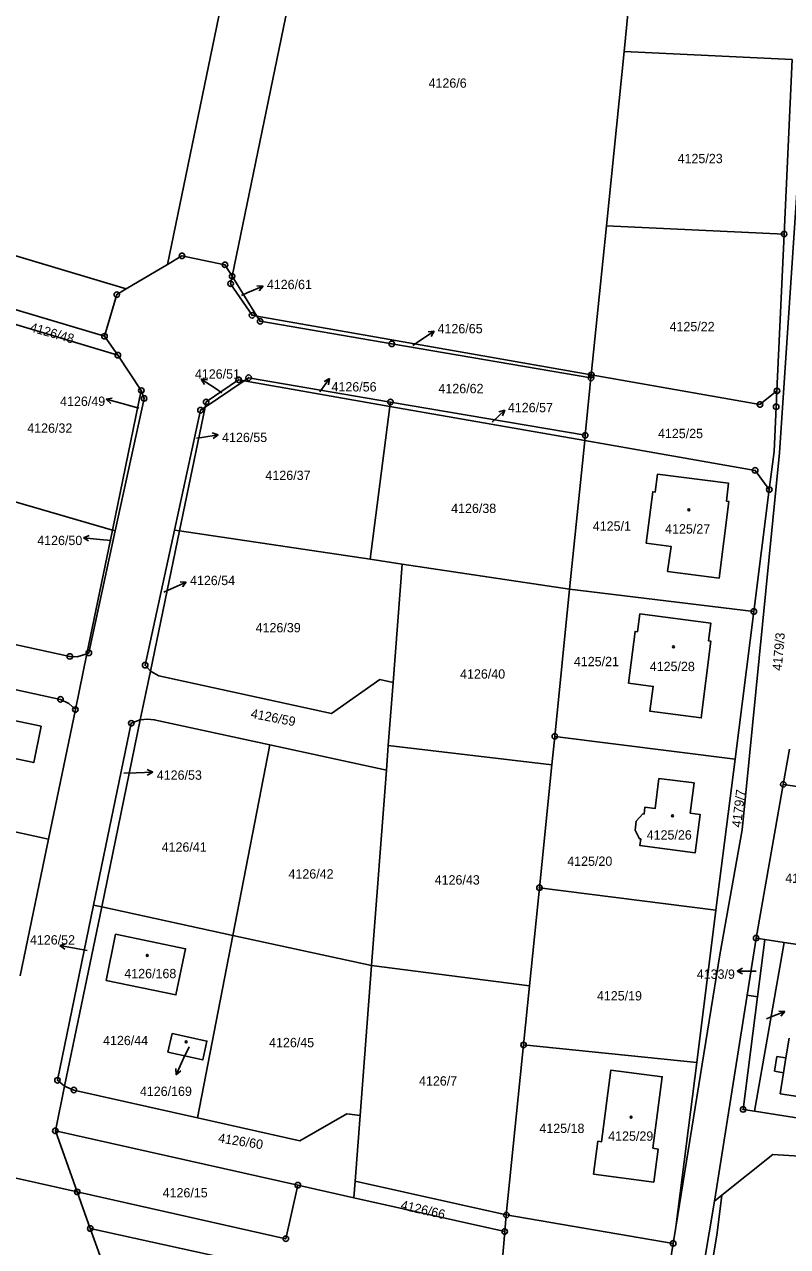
# Model space of a CAD drawing. Extents: x -733394 to -722299, y -1082822 to -1075049.
# Drawn here: x -729300.8 to -729161.7, y -1081269.6 to -1081046.8 of the extents above; entities that cross this region are included whole.
import ezdxf

# ---------------------------------------------------------------- set-up
doc = ezdxf.new("R2010")
doc.units = 0
for name, color, linetype in [('Hranice parcel', 7, 'Continuous'), ('Parcelní čísla', 7, 'Continuous'), ('Pop  PČ popisy', 7, 'Continuous'), ('Vnitřní kresba', 7, 'Continuous'), ('Značky bodu BP', 7, 'Continuous'), ('Značky budov', 7, 'Continuous')]:
    doc.layers.add(name, color=color, linetype=linetype)

msp = doc.modelspace()

# ---------------------------------------------------------------- linework, layer by layer
at = {"layer": 'Hranice parcel'}
for p, q in [((-729274.74, -1081090.56), (-729251.05, -1080976.13)), ((-729239.52, -1080979.51), (-729262.94, -1081092.72)), ((-729187.44, -1081011.83), (-729191.47, -1081051.75)), ((-729430.43, -1081050.71), (-729282.24, -1081095.03)), ((-729191.47, -1081051.75), (-729194.69, -1081083.53)), ((-729160.82, -1081053.17), (-729191.47, -1081051.75)), ((-729162.28, -1081085.01), (-729160.82, -1081053.17)), ((-729194.69, -1081083.53), (-729197.44, -1081110.69)), ((-729162.28, -1081085.01), (-729194.69, -1081083.53)), ((-729163.59, -1081113.61), (-729162.28, -1081085.01)), ((-729282.24, -1081095.03), (-729274.74, -1081090.56)), ((-729262.94, -1081092.72), (-729258.42, -1081099.99)), ((-729305.16, -1081097.97), (-729286.21, -1081103.64)), ((-729258.42, -1081099.99), (-729197.44, -1081110.69)), ((-729283.78, -1081107.1), (-729305.91, -1081100.48)), ((-729283.78, -1081107.1), (-729286.21, -1081103.64)), ((-729279.5, -1081113.55), (-729283.78, -1081107.1)), ((-729197.44, -1081110.69), (-729197.5, -1081111.25)), ((-729284.76, -1081138.99), (-729279.5, -1081113.55)), ((-729260.75, -1081111.76), (-729267.87, -1081116.57)), ((-729234.16, -1081116.43), (-729260.75, -1081111.76)), ((-729234.16, -1081116.43), (-729234.06, -1081115.64)), ((-729198.55, -1081121.71), (-729234.06, -1081115.64)), ((-729267.87, -1081116.57), (-729272.54, -1081139.13)), ((-729237.75, -1081144.32), (-729234.16, -1081116.43)), ((-729198.65, -1081122.66), (-729234.16, -1081116.43)), ((-729198.65, -1081122.66), (-729201.39, -1081149.75)), ((-729198.55, -1081121.71), (-729198.65, -1081122.66)), ((-729314.82, -1081130.25), (-729284.76, -1081138.99)), ((-729167.8, -1081153.84), (-729164.99, -1081131.61)), ((-729289.44, -1081161.59), (-729284.76, -1081138.99)), ((-729284.76, -1081138.99), (-729284.24, -1081139.14)), ((-729272.54, -1081139.13), (-729277.84, -1081164.74)), ((-729272.54, -1081139.13), (-729273.45, -1081138.99)), ((-729272.54, -1081139.13), (-729237.75, -1081144.32)), ((-729237.75, -1081144.32), (-729231.95, -1081145.18)), ((-729233.6, -1081166.77), (-729231.95, -1081145.18)), ((-729231.95, -1081145.18), (-729201.39, -1081149.75)), ((-729201.39, -1081149.75), (-729204.1, -1081176.61)), ((-729201.39, -1081149.75), (-729167.8, -1081153.84)), ((-729171.22, -1081180.77), (-729167.8, -1081153.84)), ((-729291.53, -1081171.72), (-729289.44, -1081161.59)), ((-729277.84, -1081164.74), (-729279.68, -1081173.62)), ((-729233.6, -1081166.77), (-729234.47, -1081178.26)), ((-729296.42, -1081195.36), (-729291.53, -1081171.72)), ((-729279.68, -1081173.62), (-729286.73, -1081207.71)), ((-729262.8, -1081212.9), (-729256.04, -1081178.15)), ((-729234.81, -1081182.75), (-729256.04, -1081178.15)), ((-729234.47, -1081178.26), (-729234.81, -1081182.75)), ((-729234.47, -1081178.26), (-729204.63, -1081181.79)), ((-729204.1, -1081176.61), (-729204.63, -1081181.79)), ((-729171.22, -1081180.77), (-729204.1, -1081176.61)), ((-729161.3, -1081178.96), (-729162.43, -1081185.36)), ((-729237.52, -1081218.38), (-729234.81, -1081182.75)), ((-729204.63, -1081181.79), (-729206.9, -1081204.22)), ((-729174.71, -1081208.3), (-729171.22, -1081180.77)), ((-729333.6, -1081187.27), (-729296.42, -1081195.36)), ((-729162.43, -1081185.36), (-729167.39, -1081213.39)), ((-729149.11, -1081187.34), (-729162.43, -1081185.36)), ((-729301.58, -1081220.3), (-729296.42, -1081195.36)), ((-729206.9, -1081204.22), (-729208.71, -1081222.08)), ((-729174.71, -1081208.3), (-729206.9, -1081204.22)), ((-729286.73, -1081207.71), (-729293.49, -1081240.41)), ((-729286.73, -1081207.71), (-729288.19, -1081207.4)), ((-729286.73, -1081207.71), (-729262.8, -1081212.9)), ((-729178.22, -1081236.06), (-729174.71, -1081208.3)), ((-729269.24, -1081246.15), (-729262.8, -1081212.9)), ((-729262.8, -1081212.9), (-729237.52, -1081218.38)), ((-729169.04, -1081223.81), (-729167.39, -1081213.39)), ((-729167.39, -1081213.39), (-729165.79, -1081213.64)), ((-729167.13, -1081224.11), (-729165.79, -1081213.64)), ((-729165.79, -1081213.64), (-729162.3, -1081214.17)), ((-729162.3, -1081214.17), (-729167.71, -1081244.97)), ((-729162.3, -1081214.17), (-729153.32, -1081215.56)), ((-729237.52, -1081218.38), (-729239.6, -1081245.74)), ((-729208.71, -1081222.08), (-729237.52, -1081218.38)), ((-729208.71, -1081222.08), (-729209.8, -1081232.87)), ((-729169.04, -1081223.81), (-729174.98, -1081261.38)), ((-729167.13, -1081224.11), (-729169.04, -1081223.81)), ((-729209.8, -1081232.87), (-729212.94, -1081263.89)), ((-729178.22, -1081236.06), (-729209.8, -1081232.87)), ((-729178.22, -1081236.06), (-729182.03, -1081266.1)), ((-729293.49, -1081240.41), (-729295.17, -1081248.54)), ((-729167.71, -1081244.97), (-729144.75, -1081248.6)), ((-729239.6, -1081245.74), (-729240.51, -1081257.72)), ((-729250.96, -1081258.45), (-729295.17, -1081248.54)), ((-729295.17, -1081248.54), (-729291.19, -1081259.68)), ((-729316.99, -1081253.89), (-729291.19, -1081259.68)), ((-729173.62, -1081260.29), (-729164.34, -1081252.84)), ((-729164.34, -1081252.84), (-729112.75, -1081256.2)), ((-729240.74, -1081260.74), (-729250.96, -1081258.45)), ((-729240.74, -1081260.74), (-729240.51, -1081257.72)), ((-729240.51, -1081257.72), (-729212.94, -1081263.89)), ((-729291.19, -1081259.68), (-729288.81, -1081266.35)), ((-729213.24, -1081266.9), (-729240.74, -1081260.74)), ((-729173.62, -1081260.29), (-729174.98, -1081261.38)), ((-729213.24, -1081266.9), (-729212.94, -1081263.89)), ((-729212.94, -1081263.89), (-729182.51, -1081269.07)), ((-729288.81, -1081266.35), (-729214.49, -1081282.63)), ((-729214.49, -1081282.63), (-729213.24, -1081266.9)), ((-729182.03, -1081266.1), (-729182.51, -1081269.07)), ((-729182.51, -1081269.07), (-729186.2, -1081291.99))]:
    msp.add_line(p, q, dxfattribs=at)
for points in [[(-729153.88, -1080970.86), (-729155.24, -1080995.46), (-729156.59, -1081027.29), (-729163.11, -1081124.91), (-729169.95, -1081193.64), (-729174, -1081216.42), (-729182.03, -1081266.1)], [(-729262.94, -1081092.72), (-729264.25, -1081090.61), (-729272.09, -1081088.98), (-729274.74, -1081090.56)], [(-729262.94, -1081092.72), (-729263.22, -1081094.07), (-729259.31, -1081099.83), (-729258.42, -1081099.99)], [(-729286.21, -1081103.64), (-729283.97, -1081096.06), (-729282.24, -1081095.03)], [(-729197.5, -1081111.25), (-729233.83, -1081105.03), (-729257.84, -1081100.92), (-729258.42, -1081099.99)], [(-729234.06, -1081115.64), (-729259.93, -1081111.21), (-729260.75, -1081111.76)], [(-729197.5, -1081111.25), (-729197.68, -1081113.08), (-729198.55, -1081121.71)], [(-729197.44, -1081110.69), (-729166.68, -1081116.09), (-729163.59, -1081113.61)], [(-729284.24, -1081139.14), (-729278.99, -1081114.99), (-729279.5, -1081113.55)], [(-729260.75, -1081111.76), (-729261.75, -1081111.59), (-729267.68, -1081115.63), (-729267.87, -1081116.57)], [(-729164.99, -1081131.61), (-729164.11, -1081124.66), (-729163.73, -1081116.51), (-729163.59, -1081113.61)], [(-729267.87, -1081116.57), (-729268.71, -1081117.13), (-729273.45, -1081138.99)], [(-729164.99, -1081131.61), (-729167.56, -1081128.11), (-729198.65, -1081122.66)], [(-729187.41, -1081141.4), (-729186.23, -1081132), (-729185.79, -1081132.06), (-729185.36, -1081128.78), (-729172.41, -1081130.46), (-729172.81, -1081133.72), (-729172.38, -1081133.77), (-729174.15, -1081147.74), (-729183.53, -1081146.52), (-729182.88, -1081141.96), (-729187.41, -1081141.4)], [(-729289.44, -1081161.59), (-729289.07, -1081161.38), (-729284.24, -1081139.14)], [(-729273.45, -1081138.99), (-729278.8, -1081163.63), (-729277.84, -1081164.74)], [(-729326.51, -1081154.66), (-729292.54, -1081162.04), (-729291.19, -1081162.11), (-729289.44, -1081161.59)], [(-729190.64, -1081166.9), (-729189.46, -1081157.48), (-729189.03, -1081157.53), (-729188.62, -1081154.28), (-729175.63, -1081155.97), (-729176.04, -1081159.22), (-729175.62, -1081159.28), (-729177.39, -1081173.25), (-729186.78, -1081172.01), (-729186.14, -1081167.49), (-729190.64, -1081166.9)], [(-729291.53, -1081171.72), (-729292.74, -1081170.6), (-729294.24, -1081169.86), (-729317.15, -1081164.88), (-729326, -1081171.14), (-729329.91, -1081170.3)], [(-729277.84, -1081164.74), (-729276.33, -1081165.56), (-729244.81, -1081172.42), (-729236.01, -1081166.27), (-729233.6, -1081166.77)], [(-729297.74, -1081174.73), (-729299.13, -1081181.4), (-729308.22, -1081179.52), (-729306.85, -1081172.86), (-729297.74, -1081174.73)], [(-729279.68, -1081173.62), (-729281.33, -1081174.22), (-729288.19, -1081207.4)], [(-729256.04, -1081178.15), (-729277.14, -1081173.58), (-729278.39, -1081173.49), (-729279.68, -1081173.62)], [(-729179.43, -1081190.6), (-729177.59, -1081190.83), (-729178.48, -1081197.84), (-729188.58, -1081196.54), (-729188.43, -1081195.3), (-729188.66, -1081195.27), (-729189.44, -1081193.7), (-729189.26, -1081192.06), (-729188.05, -1081190.74), (-729187.83, -1081190.78), (-729187.67, -1081189.55), (-729185.82, -1081189.79), (-729185.1, -1081184.3), (-729178.71, -1081185.11), (-729179.43, -1081190.6)], [(-729288.19, -1081207.4), (-729294.79, -1081239.32), (-729293.49, -1081240.41)], [(-729284.18, -1081212.71), (-729271.43, -1081215.33), (-729273.18, -1081223.75), (-729285.91, -1081221.12), (-729284.18, -1081212.71)], [(-729167.71, -1081244.97), (-729169.76, -1081244.64), (-729167.13, -1081224.11)], [(-729273.87, -1081230.78), (-729267.55, -1081232.19), (-729268.31, -1081235.6), (-729274.66, -1081234.18), (-729273.87, -1081230.78)], [(-729196.27, -1081250.45), (-729195.58, -1081250.54), (-729193.86, -1081237.45), (-729184.51, -1081238.68), (-729186.22, -1081251.7), (-729185.22, -1081251.9), (-729186.02, -1081257.9), (-729197.02, -1081256.42), (-729196.27, -1081250.45)], [(-729293.49, -1081240.41), (-729291.8, -1081241.1), (-729269.24, -1081246.15)], [(-729269.24, -1081246.15), (-729250.57, -1081250.34), (-729242.03, -1081245.43), (-729239.6, -1081245.74)], [(-729291.19, -1081259.68), (-729253.15, -1081268.21), (-729250.96, -1081258.45)], [(-729195.69, -1081383.64), (-729194.53, -1081383.85), (-729183.6, -1081321.19), (-729178.57, -1081291.89), (-729174.51, -1081267.13), (-729173.62, -1081260.29)], [(-729174.98, -1081261.38), (-729190.65, -1081354.47), (-729195.69, -1081383.64)], [(-729288.81, -1081266.35), (-729286.12, -1081273.9), (-729287.47, -1081280.4)]]:
    msp.add_lwpolyline(points, dxfattribs=at)
at = {"layer": 'Pop  PČ popisy'}
for p, q in [((-729261.25, -1081096.2), (-729260.06, -1081095.69)), ((-729260.06, -1081095.69), (-729257.3, -1081094.52)), ((-729257.3, -1081094.52), (-729258.42, -1081094.45)), ((-729257.3, -1081094.52), (-729258.02, -1081095.37)), ((-729230, -1081105.35), (-729228.58, -1081104.38)), ((-729228.58, -1081104.38), (-729226.09, -1081102.7)), ((-729226.09, -1081102.7), (-729227.2, -1081102.85)), ((-729226.09, -1081102.7), (-729226.64, -1081103.68)), ((-729266.05, -1081113.13), (-729268.57, -1081111.5)), ((-729268.57, -1081111.5), (-729267.45, -1081111.62)), ((-729268.57, -1081111.5), (-729268, -1081112.46)), ((-729246.94, -1081113.81), (-729245.18, -1081111.38)), ((-729245.18, -1081111.38), (-729246.17, -1081111.9)), ((-729245.18, -1081111.38), (-729245.36, -1081112.49)), ((-729264.8, -1081113.95), (-729266.05, -1081113.13)), ((-729285.92, -1081115.15), (-729284.82, -1081114.93)), ((-729283.02, -1081115.93), (-729285.92, -1081115.15)), ((-729285.92, -1081115.15), (-729285.08, -1081115.9)), ((-729279.93, -1081116.78), (-729283.02, -1081115.93)), ((-729215.41, -1081119.18), (-729213.22, -1081117.13)), ((-729213.22, -1081117.13), (-729214.29, -1081117.45)), ((-729213.22, -1081117.13), (-729213.61, -1081118.18)), ((-729215.51, -1081119.27), (-729215.41, -1081119.18)), ((-729269.46, -1081122.24), (-729268.47, -1081122.09)), ((-729268.47, -1081122.09), (-729265.51, -1081121.62)), ((-729265.51, -1081121.62), (-729266.57, -1081121.28)), ((-729265.51, -1081121.62), (-729266.42, -1081122.27)), ((-729290.06, -1081140.38), (-729289.01, -1081139.98)), ((-729287.07, -1081140.69), (-729290.06, -1081140.38)), ((-729290.06, -1081140.38), (-729289.11, -1081140.98)), ((-729284.97, -1081140.9), (-729287.07, -1081140.69)), ((-729274.04, -1081149.72), (-729271.3, -1081148.5)), ((-729271.3, -1081148.5), (-729272.42, -1081148.45)), ((-729271.3, -1081148.5), (-729272.01, -1081149.36)), ((-729275.4, -1081150.33), (-729274.04, -1081149.72)), ((-729277.43, -1081183.12), (-729278.45, -1081182.66)), ((-729282.71, -1081183.31), (-729280.43, -1081183.23)), ((-729280.43, -1081183.23), (-729277.43, -1081183.12)), ((-729277.43, -1081183.12), (-729278.41, -1081183.66)), ((-729294.36, -1081214.77), (-729293.29, -1081214.45)), ((-729291.41, -1081215.29), (-729294.36, -1081214.77)), ((-729294.36, -1081214.77), (-729293.47, -1081215.44)), ((-729289.35, -1081215.64), (-729291.41, -1081215.29)), ((-729170.85, -1081219.4), (-729169.85, -1081218.9)), ((-729167.85, -1081219.4), (-729170.85, -1081219.4)), ((-729170.85, -1081219.4), (-729169.85, -1081219.9)), ((-729167.85, -1081219.4), (-729167.39, -1081219.4)), ((-729164.93, -1081227.88), (-729162.13, -1081226.81)), ((-729162.13, -1081226.81), (-729163.24, -1081226.7)), ((-729162.13, -1081226.81), (-729162.88, -1081227.63)), ((-729165.49, -1081228.09), (-729164.93, -1081227.88)), ((-729270.79, -1081233.21), (-729271.9, -1081235.6)), ((-729271.9, -1081235.6), (-729273.17, -1081238.32)), ((-729273.17, -1081238.32), (-729273.2, -1081237.2)), ((-729273.17, -1081238.32), (-729272.29, -1081237.62))]:
    msp.add_line(p, q, dxfattribs=at)
at = {"layer": 'Vnitřní kresba'}
for p, q in [((-729161.35, -1081231.65), (-729161.95, -1081235.26)), ((-729163.58, -1081234.99), (-729164.03, -1081237.67)), ((-729161.95, -1081235.26), (-729163.58, -1081234.99)), ((-729162.39, -1081237.94), (-729161.95, -1081235.26)), ((-729164.03, -1081237.67), (-729162.39, -1081237.94)), ((-729162.39, -1081237.94), (-729163.03, -1081241.79)), ((-729163.03, -1081241.79), (-729148.17, -1081244.03))]:
    msp.add_line(p, q, dxfattribs=at)
at = {"layer": 'Značky bodu BP'}
for centre, radius in [((-729162.28, -1081085.01), 0.5), ((-729162.28, -1081085.01), 0.0303), ((-729272.09, -1081088.98), 0.5), ((-729272.09, -1081088.98), 0.0303), ((-729264.25, -1081090.61), 0.5), ((-729264.25, -1081090.61), 0.0303), ((-729263.22, -1081094.07), 0.5), ((-729262.94, -1081092.72), 0.5), ((-729262.94, -1081092.72), 0.0303), ((-729283.97, -1081096.06), 0.5), ((-729263.22, -1081094.07), 0.0303), ((-729283.97, -1081096.06), 0.0303), ((-729259.31, -1081099.83), 0.5), ((-729259.31, -1081099.83), 0.0303), ((-729257.84, -1081100.92), 0.5), ((-729257.84, -1081100.92), 0.0303), ((-729286.21, -1081103.64), 0.5), ((-729286.21, -1081103.64), 0.0303), ((-729233.83, -1081105.03), 0.5), ((-729283.78, -1081107.1), 0.5), ((-729283.78, -1081107.1), 0.0303), ((-729233.83, -1081105.03), 0.0303), ((-729261.75, -1081111.59), 0.5), ((-729259.93, -1081111.21), 0.5), ((-729259.93, -1081111.21), 0.0303), ((-729197.5, -1081111.25), 0.5), ((-729197.44, -1081110.69), 0.5), ((-729197.5, -1081111.25), 0.0303), ((-729197.44, -1081110.69), 0.0303), ((-729279.5, -1081113.55), 0.5), ((-729279.5, -1081113.55), 0.0303), ((-729261.75, -1081111.59), 0.0303), ((-729163.59, -1081113.61), 0.5), ((-729163.59, -1081113.61), 0.0303), ((-729278.99, -1081114.99), 0.5), ((-729278.99, -1081114.99), 0.0303), ((-729267.68, -1081115.63), 0.5), ((-729267.68, -1081115.63), 0.0303), ((-729234.06, -1081115.64), 0.5), ((-729234.06, -1081115.64), 0.0303), ((-729166.68, -1081116.09), 0.5), ((-729268.71, -1081117.13), 0.5), ((-729268.71, -1081117.13), 0.0303), ((-729166.68, -1081116.09), 0.0303), ((-729163.73, -1081116.51), 0.5), ((-729163.73, -1081116.51), 0.0303), ((-729198.55, -1081121.71), 0.5), ((-729198.55, -1081121.71), 0.0303), ((-729167.56, -1081128.11), 0.5), ((-729167.56, -1081128.11), 0.0303), ((-729164.99, -1081131.61), 0.5), ((-729164.99, -1081131.61), 0.0303), ((-729167.8, -1081153.84), 0.5), ((-729167.8, -1081153.84), 0.0303), ((-729292.54, -1081162.04), 0.5), ((-729292.54, -1081162.04), 0.0303), ((-729289.07, -1081161.38), 0.5), ((-729289.07, -1081161.38), 0.0303), ((-729278.8, -1081163.63), 0.5), ((-729278.8, -1081163.63), 0.0303), ((-729294.24, -1081169.86), 0.5), ((-729294.24, -1081169.86), 0.0303), ((-729291.53, -1081171.72), 0.5), ((-729291.53, -1081171.72), 0.0303), ((-729281.33, -1081174.22), 0.5), ((-729281.33, -1081174.22), 0.0303), ((-729204.1, -1081176.61), 0.5), ((-729204.1, -1081176.61), 0.0303), ((-729162.43, -1081185.36), 0.5), ((-729162.43, -1081185.36), 0.0303), ((-729206.9, -1081204.22), 0.5), ((-729206.9, -1081204.22), 0.0303), ((-729167.39, -1081213.39), 0.5), ((-729167.39, -1081213.39), 0.0303), ((-729209.8, -1081232.87), 0.5), ((-729209.8, -1081232.87), 0.0303), ((-729294.79, -1081239.32), 0.5), ((-729294.79, -1081239.32), 0.0303), ((-729291.8, -1081241.1), 0.5), ((-729291.8, -1081241.1), 0.0303), ((-729169.76, -1081244.64), 0.5), ((-729169.76, -1081244.64), 0.0303), ((-729295.17, -1081248.54), 0.5), ((-729295.17, -1081248.54), 0.0303), ((-729250.96, -1081258.45), 0.5), ((-729250.96, -1081258.45), 0.0303), ((-729291.19, -1081259.68), 0.5), ((-729291.19, -1081259.68), 0.0303), ((-729212.94, -1081263.89), 0.5), ((-729212.94, -1081263.89), 0.0303), ((-729288.81, -1081266.35), 0.5), ((-729288.81, -1081266.35), 0.0303), ((-729213.24, -1081266.9), 0.5), ((-729213.24, -1081266.9), 0.0303), ((-729253.15, -1081268.21), 0.5), ((-729253.15, -1081268.21), 0.0303), ((-729182.51, -1081269.07), 0.5), ((-729182.51, -1081269.07), 0.0303)]:
    msp.add_circle(centre, radius, dxfattribs=at)
at = {"layer": 'Značky budov'}
for centre in [(-729179.65, -1081135.28), (-729182.46, -1081160.28), (-729182.63, -1081191.12), (-729278.41, -1081216.56), (-729271.33, -1081232.29), (-729190.2, -1081246.04)]:
    msp.add_circle(centre, 0.175, dxfattribs=at)

# ---------------------------------------------------------------- texts
at = {"layer": 'Parcelní čísla'}
for s, p in [('4126/6', (-729227.12, -1081058.33)), ('4125/23', (-729181.7, -1081072.09)), ('4126/61', (-729256.61, -1081095.06)), ('4126/65', (-729225.48, -1081103.11)), ('4125/22', (-729183.17, -1081102.73)), ('4126/51', (-729269.73, -1081111.38)), ('4126/56', (-729244.82, -1081113.72)), ('4126/62', (-729225.32, -1081114.03)), ('4126/49', (-729294.31, -1081116.35)), ('4126/57', (-729212.65, -1081117.5)), ('4126/32', (-729300.3, -1081121.25)), ('4125/25', (-729185.28, -1081122.23)), ('4126/55', (-729264.77, -1081122.94)), ('4126/37', (-729256.86, -1081129.86)), ('4126/38', (-729223, -1081135.88)), ('4125/1', (-729197.17, -1081139.12)), ('4125/27', (-729183.98, -1081139.62)), ('4126/50', (-729298.48, -1081141.73)), ('4126/54', (-729270.62, -1081149.03)), ('4126/39', (-729258.65, -1081157.64)), ('4125/21', (-729200.62, -1081163.81)), ('4126/40', (-729221.37, -1081166.08)), ('4125/28', (-729186.78, -1081164.71)), ('4126/53', (-729276.68, -1081184.52)), ('4125/26', (-729187.34, -1081195.43)), ('4126/41', (-729275.79, -1081197.64)), ('4125/20', (-729201.83, -1081200.22)), ('4126/42', (-729252.66, -1081202.54)), ('4126/43', (-729226, -1081203.63)), ('4134/8', (-729162.07, -1081203.32)), ('4126/52', (-729299.81, -1081214.57)), ('4126/168', (-729282.6, -1081220.71)), ('4133/9', (-729178.21, -1081220.82)), ('4125/19', (-729196.42, -1081224.77)), ('4126/44', (-729286.48, -1081232.92)), ('4126/45', (-729256.2, -1081233.29)), ('4126/7', (-729228.86, -1081240.29)), ('4126/169', (-729279.76, -1081242.18)), ('4125/18', (-729206.91, -1081248.93)), ('4125/29', (-729194.36, -1081250.35)), ('4126/15', (-729275.61, -1081260.68))]:
    msp.add_text(s, height=1.7, dxfattribs=at).set_placement(p)
for s, rotation, p in [('4126/48', 344, (-729299.94, -1081102.73)), ('4179/3', 85, (-729162.73, -1081164.7)), ('4126/59', 349, (-729259.63, -1081173.22)), ('4179/7', 83, (-729170.16, -1081193.29)), ('4126/60', 351, (-729265.57, -1081250.63)), ('4126/66', 347, (-729232.32, -1081262.82))]:
    msp.add_text(s, height=1.7, rotation=rotation, dxfattribs=at).set_placement(p)

doc.saveas('drawing.dxf')
